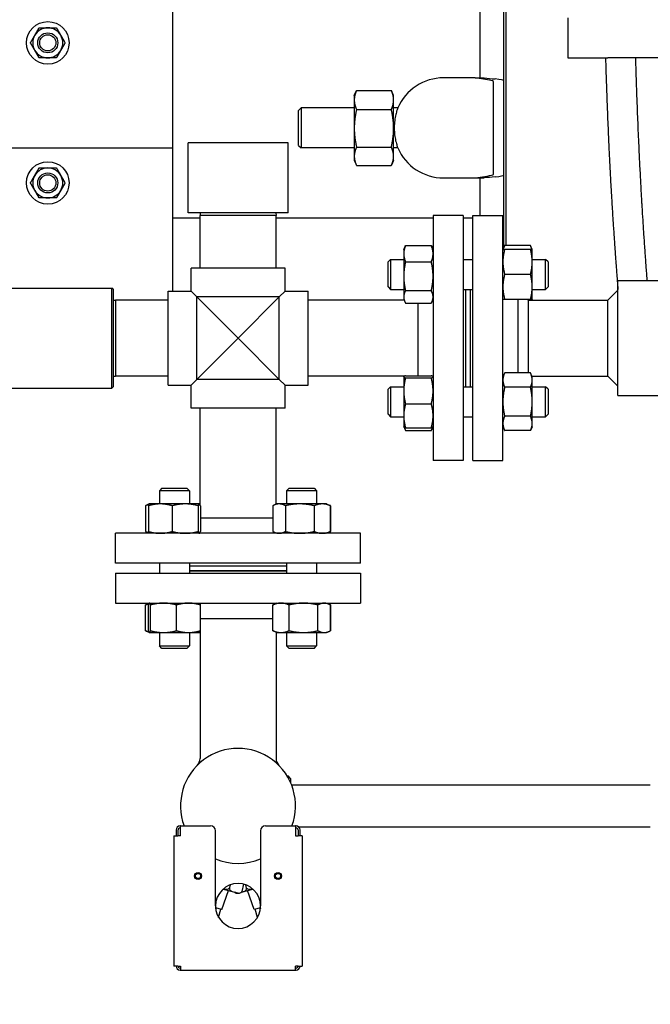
# Model space of a CAD drawing. Header units: inches. Extents: x 24 to 1128, y -69 to 748.
# Tile 314 of 656: x 451 to 467, y 592 to 617. Entities that reach past the tile are written whole.
import ezdxf

# ---------------------------------------------------------------- set-up
doc = ezdxf.new("R2010")
doc.units = ezdxf.units.IN
doc.header["$LTSCALE"] = 32
doc.header["$MEASUREMENT"] = 0
doc.layers.add('Dimension (ANSI)', color=7, linetype='Continuous', lineweight=25)
doc.layers.add('Visible (ANSI)', color=7, linetype='Continuous', lineweight=30)
doc.styles.add('Note Text (ANSI)', font='tahoma.ttf')
doc.dimstyles.new('SB Fraction-16 (ANSI)', dxfattribs={"dimscale": 32, "dimtxt": 0.125, "dimasz": 0.098425, "dimexe": 0.125, "dimexo": 0.0625, "dimgap": 0.031496, "dimtad": 0, "dimtih": 1, "dimtoh": 1, "dimdec": 4, "dimrnd": 1e-08, "dimzin": 0, "dimdsep": 46, "dimlunit": 5, "dimtxsty": 'Note Text (ANSI)', "dimcen": 0.09, "dimdle": 0.393701, "dimclrd": 256, "dimclre": 256, "dimclrt": 256, "dimadec": 0, "dimazin": 3, "dimtfac": 0.96, "dimtofl": 0, "dimtmove": 0, "dimatfit": 3, "dimfxl": 1, "dimfrac": 2, "dimtolj": 1, "dimtzin": 12, "dimlwd": -1, "dimlwe": -1, "dimarcsym": 0})

# ---------------------------------------------------------------- blocks, each defined once
blk = doc.blocks.new('*D18')
at = {"layer": 'Defpoints', "color": 0, "transparency": 16777216}
for p in [(480.281, 692.669), (328.474, 544.669), (480.281, 544.669)]:
    blk.add_point(p, dxfattribs=at)
at = {"layer": 'Dimension (ANSI)', "transparency": 16777216}
for p, q in [((478.281, 692.669), (324.474, 692.669)), ((328.474, 689.519), (328.474, 626.768)), ((328.474, 547.818), (328.474, 620.569)), ((478.281, 544.669), (324.474, 544.669))]:
    blk.add_line(p, q, dxfattribs=at)
for points in [[(327.949, 689.519), (328.999, 689.519), (328.474, 692.669)], [(327.949, 547.818), (328.999, 547.818), (328.474, 544.669)]]:
    blk.add_solid(points, dxfattribs=at)
at = {"layer": 'Dimension (ANSI)', "transparency": 16777216, "insert": (324.372, 625.76), "char_height": 4, "attachment_point": 1, "style": 'Note Text (ANSI)'}
blk.add_mtext('\\A1;148', dxfattribs=at)

msp = doc.modelspace()

# ---------------------------------------------------------------- linework, layer by layer
at = {"layer": 'Visible (ANSI)'}
for p, q in [((455.28063, 613.41853), (455.28063, 627.49303)), ((462.96813, 615.16853), (462.96813, 618.24853)), ((463.55226, 618.24854), (463.55226, 610.92259)), ((463.61476, 610.98121), (463.61476, 618.24854)), ((465.15563, 616.66853), (465.15563, 615.66853)), ((465.15563, 615.66853), (466.15563, 615.66853)), ((476.15563, 615.66853), (466.15563, 615.66853)), ((462.30226, 615.16853), (462.05226, 615.16853)), ((462.8392, 615.16853), (462.30226, 615.16853)), ((462.8392, 615.16853), (463.06551, 615.16853)), ((463.30226, 614.73152), (463.30226, 615.07148)), ((459.81826, 614.73103), (459.87363, 614.84978)), ((459.81826, 614.73103), (459.81826, 614.61681)), ((459.87687, 614.85664), (460.74365, 614.85664)), ((460.80226, 614.73103), (460.74688, 614.84978)), ((460.80226, 614.61681), (460.80226, 614.73103)), ((463.30226, 613.10554), (463.30226, 614.73152)), ((459.81826, 614.61681), (459.81826, 613.90792)), ((460.80226, 613.90792), (460.80226, 614.61681)), ((458.42726, 614.35603), (458.48976, 614.41853)), ((458.42726, 613.48103), (458.42726, 614.35603)), ((458.48976, 614.41853), (458.48976, 613.41853)), ((459.81826, 614.41853), (458.48976, 614.41853)), ((459.87687, 614.37698), (460.74365, 614.37698)), ((460.90661, 614.41853), (460.80226, 614.41853)), ((459.81826, 613.90792), (459.81826, 613.20964)), ((460.80226, 613.20964), (460.80226, 613.90792)), ((458.16201, 613.54353), (455.66201, 613.54353)), ((455.66201, 611.79353), (455.66201, 613.54353)), ((458.16201, 611.79353), (458.16201, 613.54353)), ((458.42726, 613.48103), (458.48976, 613.41853)), ((450.99154, 613.41853), (455.28063, 613.41853)), ((451.28063, 613.41853), (455.28063, 613.41853)), ((455.28063, 609.84403), (455.28063, 613.41853)), ((459.81826, 613.41853), (458.48976, 613.41853)), ((459.81826, 613.20964), (459.81826, 613.10603)), ((459.87687, 613.43887), (460.74365, 613.43887)), ((460.90661, 613.41853), (460.80226, 613.41853)), ((460.80226, 613.10603), (460.80226, 613.20964)), ((459.81826, 613.10603), (459.87363, 612.98727)), ((459.87687, 612.98042), (460.74365, 612.98042)), ((460.80226, 613.10603), (460.74688, 612.98727)), ((463.30226, 612.76558), (463.30226, 613.10554)), ((462.05226, 612.66853), (462.30226, 612.66853)), ((462.30226, 612.66853), (462.8392, 612.66853)), ((462.8392, 612.66853), (463.06551, 612.66853)), ((462.96813, 611.72853), (462.96813, 612.66853)), ((458.16201, 611.79353), (455.66201, 611.79353)), ((455.96365, 611.79353), (455.96201, 611.73103)), ((457.86201, 611.73103), (455.96201, 611.73103)), ((455.96201, 610.41853), (455.96201, 611.73103)), ((457.86037, 611.79353), (457.86201, 611.73103)), ((457.86201, 610.41853), (457.86201, 611.73103)), ((461.78951, 611.72853), (461.78951, 605.60853)), ((462.53951, 611.72853), (461.78951, 611.72853)), ((462.53951, 611.72853), (462.53951, 605.60853)), ((462.78451, 605.60853), (462.78451, 611.72853)), ((462.78451, 611.72853), (463.53451, 611.72853)), ((463.53451, 605.60853), (463.53451, 611.72853)), ((455.28063, 611.66853), (455.96201, 611.66853)), ((457.86201, 611.66853), (461.78951, 611.66853)), ((462.53951, 611.66853), (462.78451, 611.66853)), ((461.05551, 610.88452), (461.08754, 610.95321)), ((461.05551, 610.88452), (461.05551, 610.77591)), ((461.05551, 610.77591), (461.05551, 610.2128)), ((461.1006, 610.97919), (461.74443, 610.97919)), ((461.78951, 610.88452), (461.75748, 610.95321)), ((463.53451, 610.88452), (463.5796, 610.98121)), ((464.22343, 610.98121), (463.5796, 610.98121)), ((464.22343, 610.88452), (463.5796, 610.88452)), ((464.26851, 610.88452), (464.22343, 610.98121)), ((464.26851, 610.57202), (464.26851, 610.88452)), ((460.66451, 610.57202), (460.72701, 610.63452)), ((460.66451, 609.94702), (460.66451, 610.57202)), ((460.72701, 610.63452), (460.72701, 609.88452)), ((460.72701, 610.63452), (461.05551, 610.63452)), ((461.1006, 610.57264), (461.74443, 610.57264)), ((462.53951, 610.63452), (462.78451, 610.63452)), ((464.26851, 610.63452), (464.60201, 610.63452)), ((464.26851, 609.94702), (464.26851, 610.57202)), ((464.60201, 609.88452), (464.60201, 610.63452)), ((464.66451, 610.57202), (464.60201, 610.63452)), ((464.66451, 610.57202), (464.66451, 609.94702)), ((458.08751, 610.41853), (455.73651, 610.41853)), ((455.73651, 609.84403), (455.73651, 610.41853)), ((458.08751, 609.84403), (458.08751, 610.41853)), ((464.22343, 610.25952), (463.5796, 610.25952)), ((461.05551, 610.2128), (461.05551, 609.69641)), ((466.41201, 607.23103), (466.41201, 610.10603)), ((466.41201, 610.10603), (467.96394, 610.10603)), ((450.69326, 609.91853), (453.75576, 609.91853)), ((453.75576, 607.41853), (453.75576, 609.91853)), ((453.78701, 609.88728), (453.75576, 609.91853)), ((453.78701, 609.88728), (453.78701, 607.44978)), ((455.16201, 607.49303), (455.16201, 609.84403)), ((455.16201, 609.84403), (455.73651, 609.84403)), ((455.73651, 609.84403), (455.88001, 609.70053)), ((457.94401, 609.70053), (458.08751, 609.84403)), ((458.08751, 609.84403), (458.66201, 609.84403)), ((458.66201, 607.49303), (458.66201, 609.84403)), ((460.66451, 609.94702), (460.72701, 609.88452)), ((460.72701, 609.88452), (461.05551, 609.88452)), ((461.1006, 609.85297), (461.74443, 609.85297)), ((462.53951, 609.88452), (462.78451, 609.88452)), ((462.59951, 609.88452), (462.59951, 607.45254)), ((462.71951, 609.88452), (462.71951, 607.45254)), ((462.72451, 607.45254), (462.72451, 609.88452)), ((464.26851, 609.63452), (464.26851, 609.94702)), ((464.26851, 609.88452), (464.60201, 609.88452)), ((464.66451, 609.94702), (464.60201, 609.88452)), ((466.16201, 609.61853), (466.41201, 609.86853)), ((453.78701, 609.61689), (453.84951, 609.61853)), ((453.84951, 609.61853), (453.84951, 607.71853)), ((455.16201, 609.61853), (453.84951, 609.61853)), ((457.94401, 609.70053), (455.88001, 609.70053)), ((455.88001, 609.70053), (456.91201, 608.66853)), ((455.88001, 607.63653), (455.88001, 609.70053)), ((456.91201, 608.66853), (457.94401, 609.70053)), ((457.94401, 607.63653), (457.94401, 609.70053)), ((461.06297, 609.61853), (458.66201, 609.61853)), ((461.05551, 609.69641), (461.05551, 609.63452)), ((461.05551, 609.63452), (461.08754, 609.56583)), ((461.1006, 609.53985), (461.74443, 609.53985)), ((461.40951, 609.53985), (461.40951, 607.72776)), ((461.78951, 609.63452), (461.75748, 609.56583)), ((464.22343, 609.63452), (463.5796, 609.63452)), ((463.91451, 607.79923), (463.91451, 609.63452)), ((464.16451, 609.61853), (464.14852, 609.63452)), ((464.16451, 609.61853), (466.16201, 609.61853)), ((464.16451, 609.61853), (464.16451, 608.66853)), ((464.26851, 609.63452), (464.26106, 609.61853)), ((466.16201, 608.66853), (466.16201, 609.61853)), ((456.91201, 608.66853), (455.88001, 607.63653)), ((457.94401, 607.63653), (456.91201, 608.66853)), ((464.16451, 608.66853), (464.16451, 607.79923)), ((466.16201, 607.71853), (466.16201, 608.66853)), ((463.53451, 607.70254), (463.5796, 607.79923)), ((464.22343, 607.79923), (463.5796, 607.79923)), ((464.26851, 607.70254), (464.22343, 607.79923)), ((453.78701, 607.72017), (453.84951, 607.71853)), ((455.16201, 607.71853), (453.84951, 607.71853)), ((455.88001, 607.63653), (455.73651, 607.49303)), ((457.94401, 607.63653), (455.88001, 607.63653)), ((458.08751, 607.49303), (457.94401, 607.63653)), ((461.07581, 607.71853), (458.66201, 607.71853)), ((461.05551, 607.70254), (461.05633, 607.70429)), ((461.05551, 607.70254), (461.05551, 607.70079)), ((461.05551, 607.70079), (461.05551, 607.34871)), ((461.05633, 607.70429), (461.06297, 607.71853)), ((461.1006, 607.72776), (461.74443, 607.72776)), ((461.1006, 607.67382), (461.74443, 607.67382)), ((461.78951, 607.70254), (461.78869, 607.70429)), ((464.26106, 607.71853), (466.16201, 607.71853)), ((464.26851, 607.61881), (464.26851, 607.70254)), ((464.26851, 607.07754), (464.26851, 607.61881)), ((466.16201, 607.71853), (466.41201, 607.46853)), ((450.69326, 607.41853), (453.75576, 607.41853)), ((453.78701, 607.44978), (453.75576, 607.41853)), ((455.16201, 607.49303), (455.73651, 607.49303)), ((455.73651, 606.91853), (455.73651, 607.49303)), ((458.08751, 606.91853), (458.08751, 607.49303)), ((458.08751, 607.49303), (458.66201, 607.49303)), ((460.66451, 607.39004), (460.72701, 607.45254)), ((460.66451, 606.76504), (460.66451, 607.39004)), ((460.72701, 607.45254), (460.72701, 606.70254)), ((460.72701, 607.45254), (461.05551, 607.45254)), ((461.05551, 607.34871), (461.05551, 606.72546)), ((462.53951, 607.45254), (462.78451, 607.45254)), ((464.22343, 607.43838), (463.5796, 607.43838)), ((464.26851, 607.45254), (464.60201, 607.45254)), ((464.60201, 606.70254), (464.60201, 607.45254)), ((464.66451, 607.39004), (464.60201, 607.45254)), ((464.66451, 607.39004), (464.66451, 606.76504)), ((464.26851, 606.53627), (464.26851, 607.07754)), ((466.41201, 607.23103), (468.87331, 607.23103)), ((458.08751, 606.91853), (455.73651, 606.91853)), ((455.96201, 604.50473), (455.96201, 606.91853)), ((457.86201, 604.51757), (457.86201, 606.91853)), ((461.1006, 607.0236), (461.74443, 607.0236)), ((460.66451, 606.76504), (460.72701, 606.70254)), ((460.72701, 606.70254), (461.05551, 606.70254)), ((461.05551, 606.72546), (461.05551, 606.45254)), ((462.53951, 606.70254), (462.78451, 606.70254)), ((464.22343, 606.7167), (463.5796, 606.7167)), ((464.26851, 606.70254), (464.60201, 606.70254)), ((464.66451, 606.76504), (464.60201, 606.70254)), ((461.05551, 606.45254), (461.05633, 606.45079)), ((461.05633, 606.45079), (461.08754, 606.38385)), ((461.1006, 606.42732), (461.74443, 606.42732)), ((461.1006, 606.35787), (461.74443, 606.35787)), ((461.78869, 606.45079), (461.75748, 606.38385)), ((461.78951, 606.45254), (461.78869, 606.45079)), ((463.53451, 606.45254), (463.5796, 606.35585)), ((464.22343, 606.35585), (463.5796, 606.35585)), ((464.26851, 606.45254), (464.22343, 606.35585)), ((464.26851, 606.45254), (464.26851, 606.53627)), ((462.53951, 605.60853), (461.78951, 605.60853)), ((462.78451, 605.60853), (463.53451, 605.60853)), ((455.00852, 604.91603), (454.94602, 604.85353)), ((455.69602, 604.85353), (454.94602, 604.85353)), ((454.94602, 604.85353), (454.94602, 604.52503)), ((455.00852, 604.91603), (455.63352, 604.91603)), ((455.63352, 604.91603), (455.69602, 604.85353)), ((455.69602, 604.85353), (455.69602, 604.52503)), ((458.1905, 604.91603), (458.128, 604.85353)), ((458.878, 604.85353), (458.128, 604.85353)), ((458.128, 604.85353), (458.128, 604.52503)), ((458.1905, 604.91603), (458.8155, 604.91603)), ((458.8155, 604.91603), (458.878, 604.85353)), ((458.878, 604.85353), (458.878, 604.52503)), ((454.60135, 604.47994), (454.60135, 603.83612)), ((454.69427, 604.52421), (454.62733, 604.493)), ((454.6708, 604.47994), (454.6708, 603.83612)), ((454.69602, 604.52503), (454.69427, 604.52421)), ((454.96894, 604.52503), (454.69602, 604.52503)), ((455.59219, 604.52503), (454.96894, 604.52503)), ((455.26708, 604.47994), (455.26708, 603.83612)), ((455.94427, 604.52503), (455.59219, 604.52503)), ((455.9173, 604.47994), (455.9173, 603.83612)), ((455.94602, 604.52503), (455.94427, 604.52503)), ((455.94602, 604.52503), (455.94777, 604.52421)), ((455.94777, 604.52421), (455.96201, 604.51757)), ((455.97124, 604.47994), (455.97124, 603.83612)), ((457.78333, 604.47994), (457.78333, 603.83612)), ((457.878, 604.52503), (457.80931, 604.493)), ((457.93989, 604.52503), (457.878, 604.52503)), ((458.45629, 604.52503), (457.93989, 604.52503)), ((458.09645, 604.47994), (458.09645, 603.83612)), ((459.0194, 604.52503), (458.45629, 604.52503)), ((458.81612, 604.47994), (458.81612, 603.83612)), ((459.128, 604.52503), (459.0194, 604.52503)), ((459.128, 604.52503), (459.19669, 604.493)), ((459.19669, 604.493), (459.22469, 604.47994)), ((459.22267, 604.47994), (459.22267, 603.83612)), ((459.22469, 603.83612), (459.22469, 604.47994)), ((457.78333, 604.17103), (455.97124, 604.17103)), ((459.97201, 603.79103), (453.85201, 603.79103)), ((453.85201, 603.04103), (453.85201, 603.79103)), ((454.69427, 603.79185), (454.62733, 603.82306)), ((454.69602, 603.79103), (454.69427, 603.79185)), ((455.94602, 603.79103), (455.94777, 603.79185)), ((457.878, 603.79103), (457.80931, 603.82306)), ((459.128, 603.79103), (459.19669, 603.82306)), ((459.19669, 603.82306), (459.22469, 603.83612)), ((459.97201, 603.04103), (459.97201, 603.79103)), ((459.97201, 603.04103), (453.85201, 603.04103)), ((454.94602, 603.04103), (454.94602, 602.79603)), ((455.69602, 603.04103), (455.69602, 602.79603)), ((455.69602, 602.98103), (458.128, 602.98103)), ((458.128, 603.04103), (458.128, 602.79603)), ((458.878, 603.04103), (458.878, 602.79603)), ((453.85201, 602.79603), (459.97201, 602.79603)), ((453.85201, 602.79603), (453.85201, 602.04603)), ((455.69602, 602.86103), (458.128, 602.86103)), ((455.69602, 602.85603), (458.128, 602.85603)), ((459.97201, 602.79603), (459.97201, 602.04603)), ((453.85201, 602.04603), (459.97201, 602.04603)), ((454.60135, 601.35712), (454.60135, 602.00094)), ((454.69427, 602.04521), (454.62733, 602.014)), ((454.6708, 601.35712), (454.6708, 602.00094)), ((454.69602, 602.04603), (454.69427, 602.04521)), ((454.72474, 601.35712), (454.72474, 602.00094)), ((455.37496, 601.35712), (455.37496, 602.00094)), ((455.94602, 602.04603), (455.94777, 602.04521)), ((455.97124, 601.35712), (455.97124, 602.00094)), ((457.78333, 601.35712), (457.78333, 602.00094)), ((457.878, 602.04603), (457.80931, 602.014)), ((458.18988, 601.35712), (458.18988, 602.00094)), ((458.90955, 601.35712), (458.90955, 602.00094)), ((459.128, 602.04603), (459.19669, 602.014)), ((459.19669, 602.014), (459.22469, 602.00094)), ((459.22267, 601.35712), (459.22267, 602.00094)), ((459.22469, 602.00094), (459.22469, 601.35712)), ((455.97124, 601.66603), (457.78333, 601.66603)), ((454.69427, 601.31285), (454.62733, 601.34406)), ((454.69602, 601.31203), (454.69427, 601.31285)), ((454.69602, 601.31203), (454.69777, 601.31203)), ((454.69777, 601.31203), (455.04985, 601.31203)), ((454.94602, 601.31203), (454.94602, 600.97853)), ((455.04985, 601.31203), (455.6731, 601.31203)), ((455.6731, 601.31203), (455.94602, 601.31203)), ((455.69602, 601.31203), (455.69602, 600.97853)), ((455.94602, 601.31203), (455.94777, 601.31285)), ((455.94777, 601.31285), (455.96201, 601.31949)), ((455.96201, 601.33233), (455.96201, 598.16748)), ((457.878, 601.31203), (457.80931, 601.34406)), ((457.86201, 601.31949), (457.86201, 598.16748)), ((457.878, 601.31203), (457.98661, 601.31203)), ((457.98661, 601.31203), (458.54972, 601.31203)), ((458.128, 601.31203), (458.128, 600.97853)), ((458.54972, 601.31203), (459.06611, 601.31203)), ((458.878, 601.31203), (458.878, 600.97853)), ((459.06611, 601.31203), (459.128, 601.31203)), ((459.128, 601.31203), (459.19669, 601.34406)), ((459.19669, 601.34406), (459.22469, 601.35712)), ((454.94602, 600.97853), (455.69602, 600.97853)), ((455.00852, 600.91603), (454.94602, 600.97853)), ((455.63352, 600.91603), (455.00852, 600.91603)), ((455.63352, 600.91603), (455.69602, 600.97853)), ((458.128, 600.97853), (458.878, 600.97853)), ((458.1905, 600.91603), (458.128, 600.97853)), ((458.8155, 600.91603), (458.1905, 600.91603)), ((458.8155, 600.91603), (458.878, 600.97853)), ((458.13835, 597.73103), (458.16201, 597.73103)), ((458.16201, 597.69089), (458.16201, 597.73103)), ((458.22451, 597.66853), (458.16201, 597.73103)), ((458.22451, 597.66853), (458.22451, 597.56733)), ((458.25021, 597.50603), (467.22127, 597.50603)), ((455.47451, 596.48103), (455.46201, 596.48103)), ((455.47451, 596.48103), (456.22451, 596.48103)), ((455.47451, 596.23103), (455.47451, 596.48103)), ((457.59951, 596.48103), (458.34951, 596.48103)), ((458.34951, 596.48103), (458.34951, 596.23103)), ((458.36201, 596.48103), (458.34951, 596.48103)), ((455.31101, 596.23103), (455.41101, 596.23103)), ((455.31101, 596.23103), (455.31101, 592.98103)), ((455.36201, 596.38103), (455.36201, 596.23103)), ((455.47451, 596.23103), (455.41101, 596.23103)), ((455.41201, 596.23103), (455.41201, 596.38103)), ((455.46201, 596.43103), (455.47451, 596.43103)), ((456.34951, 594.48103), (456.34951, 596.35603)), ((457.47451, 596.35603), (457.47451, 594.48103)), ((458.34951, 596.43103), (458.36201, 596.43103)), ((458.34951, 596.23103), (458.41301, 596.23103)), ((458.41201, 596.38103), (458.41201, 596.23103)), ((458.51301, 596.23103), (458.41301, 596.23103)), ((458.42816, 596.45603), (467.22127, 596.45603)), ((458.46201, 596.23103), (458.46201, 596.38103)), ((458.51301, 596.23103), (458.51301, 592.98103)), ((456.69795, 594.92642), (456.7203, 595.00985)), ((457.01187, 594.84231), (457.06045, 595.02359)), ((457.12608, 594.92642), (457.10372, 595.00985)), ((456.50436, 594.39192), (456.67583, 594.86765)), ((456.54095, 594.90379), (456.83405, 594.82525)), ((456.84342, 594.82274), (456.83405, 594.82525)), ((456.84342, 594.82274), (456.91166, 594.80446)), ((457.00008, 594.82796), (457.28307, 594.90379)), ((457.31966, 594.39192), (457.14819, 594.86765)), ((456.50436, 594.39192), (456.35158, 594.43285)), ((456.35402, 594.40999), (456.35957, 594.43071)), ((456.42743, 594.1954), (456.48171, 594.39799)), ((457.47244, 594.43285), (457.31966, 594.39192)), ((457.3966, 594.1954), (457.34231, 594.39799)), ((457.46446, 594.43071), (457.47001, 594.40999)), ((455.41101, 592.98103), (455.31101, 592.98103)), ((455.41101, 592.98103), (455.47451, 592.98103)), ((455.47451, 592.93103), (455.46201, 592.93103)), ((455.46201, 592.88103), (455.47451, 592.88103)), ((455.47451, 592.98103), (455.47451, 592.88103)), ((455.47451, 592.88103), (458.34951, 592.88103)), ((458.34951, 592.88103), (458.34951, 592.98103)), ((458.41301, 592.98103), (458.34951, 592.98103)), ((458.36201, 592.93103), (458.34951, 592.93103)), ((458.34951, 592.88103), (458.36201, 592.88103)), ((458.41301, 592.98103), (458.51301, 592.98103))]:
    msp.add_line(p, q, dxfattribs=at)
for centre, radius in [((452.15563, 616.04353), 0.53125), ((452.15563, 616.04353), 0.25014), ((452.15563, 616.04353), 0.25), ((452.15563, 616.04353), 0.20281), ((452.15563, 612.54353), 0.53125), ((452.15563, 612.54353), 0.25014), ((452.15563, 612.54353), 0.25), ((452.15563, 612.54353), 0.20281), ((455.91201, 595.23103), 0.0885), ((455.91201, 595.23103), 0.065), ((457.91201, 595.23103), 0.0885), ((457.91201, 595.23103), 0.065)]:
    msp.add_circle(centre, radius, dxfattribs=at)
for centre, radius, start, end in [((452.15563, 616.04353), 0.375, 90, 150), ((452.15563, 616.04353), 0.375, 30, 90), ((452.15563, 616.04353), 0.375, 150, 210), ((452.15563, 616.04353), 0.375, 330, 30), ((452.15563, 616.04353), 0.375, 210, 270), ((452.15563, 616.04353), 0.375, 270, 330), ((462.05226, 613.91853), 1.25, 90, 156.421822), ((462.05226, 613.91853), 1.25, 203.578178, 270), ((452.15563, 612.54353), 0.375, 150, 210), ((452.15563, 612.54353), 0.375, 90, 150), ((452.15563, 612.54353), 0.375, 30, 90), ((452.15563, 612.54353), 0.375, 330, 30), ((452.15563, 612.54353), 0.375, 210, 270), ((452.15563, 612.54353), 0.375, 270, 330), ((456.91201, 596.98103), 1.4375, 339.645594, 200.354406), ((455.71201, 598.16748), 0.25, 315.32539, 0), ((458.11201, 598.16748), 0.25, 180, 224.67461), ((455.46201, 596.38103), 0.1, 90, 180), ((456.22451, 596.35603), 0.125, 0, 90), ((457.59951, 596.35603), 0.125, 90, 180), ((458.36201, 596.38103), 0.1, 0, 90), ((455.46201, 596.38103), 0.05, 90, 180), ((458.36201, 596.38103), 0.05, 0, 90), ((456.91201, 596.98103), 1.4375, 246.964316, 293.035684), ((456.91201, 596.98103), 1.4375, 246.964316, 293.035684), ((456.91201, 594.48103), 0.5625, 0, 180), ((456.8886, 594.89313), 0.0918, 225.22745, 284.773452), ((456.93542, 594.89313), 0.0918, 255, 326.386238), ((456.91201, 594.48103), 0.5625, 180, 0), ((455.46201, 592.98103), 0.1, 180, 270), ((455.46201, 592.98103), 0.05, 180, 270), ((458.36201, 592.98103), 0.1, 270, 0), ((458.36201, 592.98103), 0.05, 270, 0)]:
    msp.add_arc(centre, radius, start, end, dxfattribs=at)
for centre, major_axis, start_param, end_param in [((471.95226, 615.34843), (-9.65, 0), 0.40039701, 0.46748636), ((461.55226, 615.09733), (2, 0), 0, 0.46748636), ((461.55226, 612.73973), (-2, 0), 2.67410629, 3.14159265), ((471.95226, 612.48863), (9.65, 0), 2.67410629, 2.74119564)]:
    msp.add_ellipse(centre, major_axis=major_axis, ratio=0.04782887, start_param=start_param, end_param=end_param, dxfattribs=at)
for points, weights in [([(451.83087, 616.23103), (451.88111, 616.31805), (451.93913, 616.41853)], [1, 1.0379548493, 1]), ([(451.93913, 616.41853), (452.05515, 616.41853), (452.15563, 616.41853)], [1, 1.0379548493, 1]), ([(452.15563, 616.41853), (452.25611, 616.41853), (452.37214, 616.41853)], [1, 1.0379548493, 1]), ([(452.37214, 616.41853), (452.43015, 616.31805), (452.48039, 616.23103)], [1, 1.0379548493, 1]), ([(451.72262, 616.04353), (451.78063, 616.14401), (451.83087, 616.23103)], [1, 1.0379548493, 1]), ([(452.48039, 616.23103), (452.53063, 616.14401), (452.58865, 616.04353)], [1, 1.0379548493, 1]), ([(451.83087, 615.85603), (451.78063, 615.94305), (451.72262, 616.04353)], [1, 1.0379548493, 1]), ([(452.58865, 616.04353), (452.53063, 615.94305), (452.48039, 615.85603)], [1, 1.0379548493, 1]), ([(451.93913, 615.66853), (451.88111, 615.76901), (451.83087, 615.85603)], [1, 1.0379548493, 1]), ([(452.15563, 615.66853), (452.05515, 615.66853), (451.93913, 615.66853)], [1, 1.0379548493, 1]), ([(452.37214, 615.66853), (452.25611, 615.66853), (452.15563, 615.66853)], [1, 1.0379548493, 1]), ([(452.48039, 615.85603), (452.43015, 615.76901), (452.37214, 615.66853)], [1, 1.0379548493, 1]), ([(459.87687, 614.85664), (459.81826, 614.72812), (459.81826, 614.61681)], [1, 1.0379548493, 1]), ([(459.87363, 614.84978), (459.87523, 614.8532), (459.87687, 614.85664)], [1.00199608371, 1.00102576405, 1]), ([(460.80226, 614.61681), (460.80226, 614.72812), (460.74365, 614.85664)], [1, 1.0379548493, 1]), ([(460.74365, 614.85664), (460.74529, 614.8532), (460.74688, 614.84978)], [1, 1.00102576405, 1.00199608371]), ([(459.81826, 614.61681), (459.81826, 614.50551), (459.87687, 614.37698)], [1, 1.0379548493, 1]), ([(460.74365, 614.37698), (460.80226, 614.50551), (460.80226, 614.61681)], [1, 1.0379548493, 1]), ([(459.87687, 614.37698), (459.81826, 614.12561), (459.81826, 613.90792)], [1, 1.0379548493, 1]), ([(460.80226, 613.90792), (460.80226, 614.12561), (460.74365, 614.37698)], [1, 1.0379548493, 1]), ([(459.81826, 613.90792), (459.81826, 613.69023), (459.87687, 613.43887)], [1, 1.0379548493, 1]), ([(460.74365, 613.43887), (460.80226, 613.69023), (460.80226, 613.90792)], [1, 1.0379548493, 1]), ([(459.87687, 613.43887), (459.81826, 613.31602), (459.81826, 613.20964)], [1, 1.0379548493, 1]), ([(459.81826, 613.20964), (459.81826, 613.10326), (459.87687, 612.98042)], [1, 1.0379548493, 1]), ([(460.80226, 613.20964), (460.80226, 613.31602), (460.74365, 613.43887)], [1, 1.0379548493, 1]), ([(460.74365, 612.98042), (460.80226, 613.10326), (460.80226, 613.20964)], [1, 1.0379548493, 1]), ([(451.72262, 612.54353), (451.78063, 612.64401), (451.83087, 612.73103)], [1, 1.0379548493, 1]), ([(451.83087, 612.73103), (451.88111, 612.81805), (451.93913, 612.91853)], [1, 1.0379548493, 1]), ([(451.93913, 612.91853), (452.05515, 612.91853), (452.15563, 612.91853)], [1, 1.0379548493, 1]), ([(452.15563, 612.91853), (452.25611, 612.91853), (452.37214, 612.91853)], [1, 1.0379548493, 1]), ([(452.37214, 612.91853), (452.43015, 612.81805), (452.48039, 612.73103)], [1, 1.0379548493, 1]), ([(452.48039, 612.73103), (452.53063, 612.64401), (452.58865, 612.54353)], [1, 1.0379548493, 1]), ([(451.83087, 612.35603), (451.78063, 612.44305), (451.72262, 612.54353)], [1, 1.0379548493, 1]), ([(452.58865, 612.54353), (452.53063, 612.44305), (452.48039, 612.35603)], [1, 1.0379548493, 1]), ([(451.93913, 612.16853), (451.88111, 612.26901), (451.83087, 612.35603)], [1, 1.0379548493, 1]), ([(452.48039, 612.35603), (452.43015, 612.26901), (452.37214, 612.16853)], [1, 1.0379548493, 1]), ([(452.15563, 612.16853), (452.05515, 612.16853), (451.93913, 612.16853)], [1, 1.0379548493, 1]), ([(452.37214, 612.16853), (452.25611, 612.16853), (452.15563, 612.16853)], [1, 1.0379548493, 1]), ([(461.1006, 610.97919), (461.05551, 610.87025), (461.05551, 610.77591)], [1, 1.0379548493, 1]), ([(461.05551, 610.77591), (461.05551, 610.68157), (461.1006, 610.57264)], [1, 1.0379548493, 1]), ([(461.08754, 610.95321), (461.09348, 610.96594), (461.1006, 610.97919)], [1.00983612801, 1.00580630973, 1]), ([(461.74443, 610.97919), (461.75154, 610.96594), (461.75748, 610.95321)], [1, 1.00580630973, 1.00983612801]), ([(461.78951, 610.77591), (461.78951, 610.87025), (461.74443, 610.97919)], [1, 1.0379548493, 1]), ([(461.74443, 610.57264), (461.78951, 610.68157), (461.78951, 610.77591)], [1, 1.0379548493, 1]), ([(463.53451, 610.88452), (463.53451, 610.88452), (463.5796, 610.88452)], [1, 1.0379548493, 1]), ([(463.5796, 610.88452), (463.53451, 610.71705), (463.53451, 610.57202)], [1, 1.0379548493, 1]), ([(463.5796, 610.98121), (463.55583, 610.93023), (463.54479, 610.88452)], [1, 1.01965956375, 1.01895290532]), ([(464.25823, 610.88452), (464.2472, 610.93023), (464.22343, 610.98121)], [1.01895290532, 1.01965956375, 1]), ([(464.26851, 610.57202), (464.26851, 610.71705), (464.22343, 610.88452)], [1, 1.0379548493, 1]), ([(464.22343, 610.88452), (464.26851, 610.88452), (464.26851, 610.88452)], [1, 1.0379548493, 1]), ([(461.1006, 610.57264), (461.05551, 610.3798), (461.05551, 610.2128)], [1, 1.0379548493, 1]), ([(461.78951, 610.2128), (461.78951, 610.3798), (461.74443, 610.57264)], [1, 1.0379548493, 1]), ([(463.53451, 610.57202), (463.53451, 610.42699), (463.5796, 610.25952)], [1, 1.0379548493, 1]), ([(464.22343, 610.25952), (464.26851, 610.42699), (464.26851, 610.57202)], [1, 1.0379548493, 1]), ([(463.5796, 610.25952), (463.53451, 610.09205), (463.53451, 609.94702)], [1, 1.0379548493, 1]), ([(464.26851, 609.94702), (464.26851, 610.09205), (464.22343, 610.25952)], [1, 1.0379548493, 1]), ([(461.05551, 610.2128), (461.05551, 610.0458), (461.1006, 609.85297)], [1, 1.0379548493, 1]), ([(461.74443, 609.85297), (461.78951, 610.0458), (461.78951, 610.2128)], [1, 1.0379548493, 1]), ([(461.1006, 609.85297), (461.05551, 609.76907), (461.05551, 609.69641)], [1, 1.0379548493, 1]), ([(461.78951, 609.69641), (461.78951, 609.76907), (461.74443, 609.85297)], [1, 1.0379548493, 1]), ([(463.53451, 609.94702), (463.53451, 609.80199), (463.5796, 609.63452)], [1, 1.0379548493, 1]), ([(464.22343, 609.63452), (464.26851, 609.80199), (464.26851, 609.94702)], [1, 1.0379548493, 1]), ([(461.05551, 609.69641), (461.05551, 609.62375), (461.1006, 609.53985)], [1, 1.0379548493, 1]), ([(461.74443, 609.53985), (461.78951, 609.62375), (461.78951, 609.69641)], [1, 1.0379548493, 1]), ([(463.5796, 609.63452), (463.53451, 609.63452), (463.53451, 609.63452)], [1, 1.0379548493, 1]), ([(464.26851, 609.63452), (464.26851, 609.63452), (464.22343, 609.63452)], [1, 1.0379548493, 1]), ([(464.25403, 609.61853), (464.25631, 609.62658), (464.25823, 609.63452)], [1.01858442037, 1.01907558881, 1.01895290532]), ([(463.5796, 607.79923), (463.53451, 607.70254), (463.53451, 607.61881)], [1, 1.0379548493, 1]), ([(464.26851, 607.61881), (464.26851, 607.70254), (464.22343, 607.79923)], [1, 1.0379548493, 1]), ([(461.1006, 607.72776), (461.05551, 607.71331), (461.05551, 607.70079)], [1, 1.0379548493, 1]), ([(461.05551, 607.70079), (461.05551, 607.68827), (461.1006, 607.67382)], [1, 1.0379548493, 1]), ([(461.1006, 607.67382), (461.05551, 607.49959), (461.05551, 607.34871)], [1, 1.0379548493, 1]), ([(461.07322, 607.71853), (461.07303, 607.71783), (461.07284, 607.71714)], [1.01764945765, 1.01771792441, 1.0177828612]), ([(461.78951, 607.70079), (461.78951, 607.71331), (461.74443, 607.72776)], [1, 1.0379548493, 1]), ([(461.74443, 607.67382), (461.78951, 607.68827), (461.78951, 607.70079)], [1, 1.0379548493, 1]), ([(461.78951, 607.34871), (461.78951, 607.49959), (461.74443, 607.67382)], [1, 1.0379548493, 1]), ([(463.53451, 607.61881), (463.53451, 607.53507), (463.5796, 607.43838)], [1, 1.0379548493, 1]), ([(464.22343, 607.43838), (464.26851, 607.53507), (464.26851, 607.61881)], [1, 1.0379548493, 1]), ([(461.05551, 607.34871), (461.05551, 607.19782), (461.1006, 607.0236)], [1, 1.0379548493, 1]), ([(461.74443, 607.0236), (461.78951, 607.19782), (461.78951, 607.34871)], [1, 1.0379548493, 1]), ([(463.5796, 607.43838), (463.53451, 607.24501), (463.53451, 607.07754)], [1, 1.0379548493, 1]), ([(464.26851, 607.07754), (464.26851, 607.24501), (464.22343, 607.43838)], [1, 1.0379548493, 1]), ([(463.53451, 607.07754), (463.53451, 606.91007), (463.5796, 606.7167)], [1, 1.0379548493, 1]), ([(464.22343, 606.7167), (464.26851, 606.91007), (464.26851, 607.07754)], [1, 1.0379548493, 1]), ([(461.1006, 607.0236), (461.05551, 606.86382), (461.05551, 606.72546)], [1, 1.0379548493, 1]), ([(461.78951, 606.72546), (461.78951, 606.86382), (461.74443, 607.0236)], [1, 1.0379548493, 1]), ([(461.05551, 606.72546), (461.05551, 606.58709), (461.1006, 606.42732)], [1, 1.0379548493, 1]), ([(461.74443, 606.42732), (461.78951, 606.58709), (461.78951, 606.72546)], [1, 1.0379548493, 1]), ([(463.5796, 606.7167), (463.53451, 606.62001), (463.53451, 606.53627)], [1, 1.0379548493, 1]), ([(464.26851, 606.53627), (464.26851, 606.62001), (464.22343, 606.7167)], [1, 1.0379548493, 1]), ([(461.1006, 606.42732), (461.06142, 606.43988), (461.05633, 606.45079)], [1, 1.03282122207, 1.00887854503]), ([(461.06579, 606.44177), (461.07683, 606.40211), (461.1006, 606.35787)], [1.01895290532, 1.01965956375, 1]), ([(461.78869, 606.45079), (461.78361, 606.43988), (461.74443, 606.42732)], [1.00887854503, 1.03282122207, 1]), ([(461.74443, 606.35787), (461.7682, 606.40211), (461.77923, 606.44177)], [1, 1.01965956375, 1.01895290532]), ([(463.53451, 606.53627), (463.53451, 606.45254), (463.5796, 606.35585)], [1, 1.0379548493, 1]), ([(464.22343, 606.35585), (464.26851, 606.45254), (464.26851, 606.53627)], [1, 1.0379548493, 1]), ([(454.68525, 604.51475), (454.64559, 604.50372), (454.60135, 604.47994)], [1.01895290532, 1.01965956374, 1]), ([(454.96894, 604.52503), (454.83057, 604.52503), (454.6708, 604.47994)], [1, 1.0379548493, 1]), ([(454.6708, 604.47994), (454.68336, 604.51913), (454.69427, 604.52421)], [1, 1.03282122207, 1.00887854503]), ([(455.26708, 604.47994), (455.10731, 604.52503), (454.96894, 604.52503)], [1, 1.0379548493, 1]), ([(455.59219, 604.52503), (455.4413, 604.52503), (455.26708, 604.47994)], [1, 1.0379548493, 1]), ([(455.9173, 604.47994), (455.74307, 604.52503), (455.59219, 604.52503)], [1, 1.0379548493, 1]), ([(455.94427, 604.52503), (455.93176, 604.52503), (455.9173, 604.47994)], [1, 1.0379548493, 1]), ([(455.97124, 604.47994), (455.95679, 604.52503), (455.94427, 604.52503)], [1, 1.0379548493, 1]), ([(455.96201, 604.50732), (455.96132, 604.50751), (455.96062, 604.5077)], [1.01764945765, 1.01771792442, 1.0177828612]), ([(457.93989, 604.52503), (457.86723, 604.52503), (457.78333, 604.47994)], [1, 1.0379548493, 1]), ([(458.09645, 604.47994), (458.01255, 604.52503), (457.93989, 604.52503)], [1, 1.0379548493, 1]), ([(458.45629, 604.52503), (458.28929, 604.52503), (458.09645, 604.47994)], [1, 1.0379548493, 1]), ([(458.81612, 604.47994), (458.62329, 604.52503), (458.45629, 604.52503)], [1, 1.0379548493, 1]), ([(459.0194, 604.52503), (458.92506, 604.52503), (458.81612, 604.47994)], [1, 1.0379548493, 1]), ([(459.22267, 604.47994), (459.11374, 604.52503), (459.0194, 604.52503)], [1, 1.0379548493, 1]), ([(459.19669, 604.493), (459.20943, 604.48706), (459.22267, 604.47994)], [1.00983612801, 1.00580630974, 1]), ([(459.22469, 604.47994), (459.21698, 604.48354), (459.20943, 604.48683)], [1, 1.00292476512, 1.00539877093]), ([(454.60135, 603.83612), (454.64559, 603.81234), (454.68525, 603.80131)], [1, 1.01965956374, 1.01895290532]), ([(454.6708, 603.83612), (454.83057, 603.79103), (454.96894, 603.79103)], [1, 1.0379548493, 1]), ([(454.69427, 603.79185), (454.68336, 603.79693), (454.6708, 603.83612)], [1.00887854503, 1.03282122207, 1]), ([(454.96894, 603.79103), (455.10731, 603.79103), (455.26708, 603.83612)], [1, 1.0379548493, 1]), ([(455.26708, 603.83612), (455.4413, 603.79103), (455.59219, 603.79103)], [1, 1.0379548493, 1]), ([(455.59219, 603.79103), (455.74307, 603.79103), (455.9173, 603.83612)], [1, 1.0379548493, 1]), ([(455.9173, 603.83612), (455.93176, 603.79103), (455.94427, 603.79103)], [1, 1.0379548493, 1]), ([(455.94427, 603.79103), (455.95679, 603.79103), (455.97124, 603.83612)], [1, 1.0379548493, 1]), ([(457.78333, 603.83612), (457.86723, 603.79103), (457.93989, 603.79103)], [1, 1.0379548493, 1]), ([(457.93989, 603.79103), (458.01255, 603.79103), (458.09645, 603.83612)], [1, 1.0379548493, 1]), ([(458.09645, 603.83612), (458.28929, 603.79103), (458.45629, 603.79103)], [1, 1.0379548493, 1]), ([(458.45629, 603.79103), (458.62329, 603.79103), (458.81612, 603.83612)], [1, 1.0379548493, 1]), ([(458.81612, 603.83612), (458.92506, 603.79103), (459.0194, 603.79103)], [1, 1.0379548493, 1]), ([(459.0194, 603.79103), (459.11374, 603.79103), (459.22267, 603.83612)], [1, 1.0379548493, 1]), ([(459.22267, 603.83612), (459.20943, 603.829), (459.19669, 603.82306)], [1, 1.00580630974, 1.00983612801]), ([(459.20943, 603.82923), (459.21698, 603.83252), (459.22469, 603.83612)], [1.00539877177, 1.00292476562, 1]), ([(454.68142, 602.0287), (454.64311, 602.01823), (454.60135, 602.00094)], [1.0177828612, 1.01421614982, 1]), ([(454.60135, 602.00094), (454.6146, 602.00806), (454.62733, 602.014)], [1, 1.00580630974, 1.00983612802]), ([(454.69777, 602.04603), (454.68525, 602.04603), (454.6708, 602.00094)], [1, 1.0379548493, 1]), ([(454.72474, 602.00094), (454.71029, 602.04603), (454.69777, 602.04603)], [1, 1.0379548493, 1]), ([(455.04985, 602.04603), (454.89897, 602.04603), (454.72474, 602.00094)], [1, 1.0379548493, 1]), ([(455.37496, 602.00094), (455.20074, 602.04603), (455.04985, 602.04603)], [1, 1.0379548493, 1]), ([(455.6731, 602.04603), (455.53474, 602.04603), (455.37496, 602.00094)], [1, 1.0379548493, 1]), ([(455.97124, 602.00094), (455.81147, 602.04603), (455.6731, 602.04603)], [1, 1.0379548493, 1]), ([(455.94777, 602.04521), (455.95868, 602.04013), (455.97124, 602.00094)], [1.00887854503, 1.03282122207, 1]), ([(457.98661, 602.04603), (457.89227, 602.04603), (457.78333, 602.00094)], [1, 1.0379548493, 1]), ([(457.78333, 602.00094), (457.79658, 602.00806), (457.80931, 602.014)], [1, 1.00580630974, 1.00983612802]), ([(458.18988, 602.00094), (458.08095, 602.04603), (457.98661, 602.04603)], [1, 1.0379548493, 1]), ([(458.54972, 602.04603), (458.38272, 602.04603), (458.18988, 602.00094)], [1, 1.0379548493, 1]), ([(458.90955, 602.00094), (458.71672, 602.04603), (458.54972, 602.04603)], [1, 1.0379548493, 1]), ([(459.06611, 602.04603), (458.99345, 602.04603), (458.90955, 602.00094)], [1, 1.0379548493, 1]), ([(459.22267, 602.00094), (459.13877, 602.04603), (459.06611, 602.04603)], [1, 1.0379548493, 1]), ([(459.22469, 602.00094), (459.21698, 602.00454), (459.20943, 602.00783)], [1, 1.0029247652, 1.00539877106]), ([(454.62733, 601.34406), (454.6146, 601.35), (454.60135, 601.35712)], [1.00983612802, 1.00580630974, 1]), ([(454.60135, 601.35712), (454.64311, 601.33983), (454.68142, 601.32936)], [1, 1.01421614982, 1.0177828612]), ([(454.6708, 601.35712), (454.68525, 601.31203), (454.69777, 601.31203)], [1, 1.0379548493, 1]), ([(454.69777, 601.31203), (454.71029, 601.31203), (454.72474, 601.35712)], [1, 1.0379548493, 1]), ([(454.72474, 601.35712), (454.89897, 601.31203), (455.04985, 601.31203)], [1, 1.0379548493, 1]), ([(455.04985, 601.31203), (455.20074, 601.31203), (455.37496, 601.35712)], [1, 1.0379548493, 1]), ([(455.37496, 601.35712), (455.53474, 601.31203), (455.6731, 601.31203)], [1, 1.0379548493, 1]), ([(455.6731, 601.31203), (455.81147, 601.31203), (455.97124, 601.35712)], [1, 1.0379548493, 1]), ([(455.97124, 601.35712), (455.95868, 601.31793), (455.94777, 601.31285)], [1, 1.03282122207, 1.00887854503]), ([(455.95679, 601.32231), (455.95939, 601.32304), (455.96201, 601.32381)], [1.01895290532, 1.0189992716, 1.01895795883]), ([(457.78333, 601.35712), (457.89227, 601.31203), (457.98661, 601.31203)], [1, 1.0379548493, 1]), ([(457.80931, 601.34406), (457.79658, 601.35), (457.78333, 601.35712)], [1.00983612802, 1.00580630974, 1]), ([(457.98661, 601.31203), (458.08095, 601.31203), (458.18988, 601.35712)], [1, 1.0379548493, 1]), ([(458.18988, 601.35712), (458.38272, 601.31203), (458.54972, 601.31203)], [1, 1.0379548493, 1]), ([(458.54972, 601.31203), (458.71672, 601.31203), (458.90955, 601.35712)], [1, 1.0379548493, 1]), ([(458.90955, 601.35712), (458.99345, 601.31203), (459.06611, 601.31203)], [1, 1.0379548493, 1]), ([(459.06611, 601.31203), (459.13877, 601.31203), (459.22267, 601.35712)], [1, 1.0379548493, 1]), ([(459.20943, 601.35023), (459.21698, 601.35352), (459.22469, 601.35712)], [1.00539877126, 1.00292476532, 1])]:
    msp.add_rational_spline(points, weights, degree=2, dxfattribs=at)
for points, knots in [([(466.1015, 615.66855), (466.10332, 615.60136), (466.1052, 615.53434), (466.10713, 615.46749), (466.10732, 615.46082), (466.10751, 615.45416), (466.10771, 615.44749), (466.10778, 615.44497), (466.10785, 615.44245), (466.10793, 615.43993), (466.1109, 615.33793), (466.11401, 615.23631), (466.11724, 615.13512), (466.11747, 615.12787), (466.1177, 615.12062), (466.11793, 615.11338), (466.12302, 614.95496), (466.12842, 614.79763), (466.1341, 614.64161), (466.13603, 614.5887), (466.13799, 614.53592), (466.13998, 614.48328), (466.14031, 614.47472), (466.14063, 614.46616), (466.14096, 614.45761), (466.1447, 614.35942), (466.14855, 614.26173), (466.15251, 614.16459), (466.15288, 614.15553), (466.15325, 614.14648), (466.15362, 614.13743), (466.16185, 613.93686), (466.17053, 613.73872), (466.1796, 613.54361), (466.18005, 613.53393), (466.1805, 613.52426), (466.18095, 613.51459), (466.18523, 613.42306), (466.18959, 613.3322), (466.19403, 613.24209), (466.19452, 613.23219), (466.19501, 613.22231), (466.19549, 613.21243), (466.20258, 613.06939), (466.20985, 612.92823), (466.21728, 612.7892), (466.21961, 612.74556), (466.22196, 612.70211), (466.22432, 612.65884), (466.22488, 612.64853), (466.22545, 612.63823), (466.22601, 612.62794), (466.23063, 612.54382), (466.23531, 612.46045), (466.24003, 612.37786), (466.24062, 612.36755), (466.24121, 612.35725), (466.24181, 612.34696), (466.2435, 612.31754), (466.2452, 612.28823), (466.2469, 612.25902), (466.25324, 612.1503), (466.25966, 612.04303), (466.26614, 611.93737), (466.26856, 611.89788), (466.27099, 611.85861), (466.27343, 611.81958), (466.27405, 611.80959), (466.27468, 611.79961), (466.2753, 611.78965), (466.2805, 611.70678), (466.28572, 611.62497), (466.29096, 611.54431), (466.2916, 611.53447), (466.29224, 611.52465), (466.29288, 611.51484), (466.30095, 611.39113), (466.30906, 611.27022), (466.31714, 611.15249), (466.3201, 611.10938), (466.32306, 611.06666), (466.32601, 611.02435), (466.32668, 611.01473), (466.32735, 611.00513), (466.32803, 610.99555), (466.33314, 610.92262), (466.33824, 610.85091), (466.34332, 610.78051), (466.34398, 610.77139), (466.34463, 610.76229), (466.34529, 610.75322), (466.35602, 610.60507), (466.36662, 610.46281), (466.37698, 610.32722), (466.37757, 610.31951), (466.37816, 610.31182), (466.37875, 610.30415), (466.3836, 610.24079), (466.3884, 610.17891), (466.39312, 610.11859), (466.39368, 610.11147), (466.39424, 610.10438), (466.39479, 610.09731), (466.40065, 610.02272), (466.4064, 609.95056), (466.41201, 609.88094)], [0.01702005, 0.01702005, 0.01702005, 0.01702005, 0.020643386, 0.020643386, 0.020643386, 0.021004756, 0.021004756, 0.021004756, 0.021141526, 0.021141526, 0.021141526, 0.026673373, 0.026673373, 0.026673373, 0.027069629, 0.027069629, 0.027069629, 0.035735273, 0.035735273, 0.035735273, 0.038673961, 0.038673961, 0.038673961, 0.039151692, 0.039151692, 0.039151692, 0.044637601, 0.044637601, 0.044637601, 0.045149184, 0.045149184, 0.045149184, 0.056488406, 0.056488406, 0.056488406, 0.057051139, 0.057051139, 0.057051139, 0.062378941, 0.062378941, 0.062378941, 0.06296397, 0.06296397, 0.06296397, 0.071436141, 0.071436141, 0.071436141, 0.074095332, 0.074095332, 0.074095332, 0.0747292, 0.0747292, 0.0747292, 0.079909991, 0.079909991, 0.079909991, 0.080556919, 0.080556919, 0.080556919, 0.082406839, 0.082406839, 0.082406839, 0.089291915, 0.089291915, 0.089291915, 0.091865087, 0.091865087, 0.091865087, 0.092523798, 0.092523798, 0.092523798, 0.098004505, 0.098004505, 0.098004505, 0.098673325, 0.098673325, 0.098673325, 0.107108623, 0.107108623, 0.107108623, 0.110196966, 0.110196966, 0.110196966, 0.110898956, 0.110898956, 0.110898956, 0.116244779, 0.116244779, 0.116244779, 0.116937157, 0.116937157, 0.116937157, 0.128240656, 0.128240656, 0.128240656, 0.128883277, 0.128883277, 0.128883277, 0.134195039, 0.134195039, 0.134195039, 0.134821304, 0.134821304, 0.134821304, 0.141429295, 0.141429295, 0.141429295, 0.141429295]), ([(466.84974, 615.66853), (466.85275, 615.55551), (466.85592, 615.44287), (466.85924, 615.33065), (466.85945, 615.32368), (466.85965, 615.3167), (466.85986, 615.30973), (466.85994, 615.30709), (466.86002, 615.30445), (466.8601, 615.30181), (466.86329, 615.19511), (466.86661, 615.0888), (466.87008, 614.98294), (466.87033, 614.97536), (466.87057, 614.96778), (466.87082, 614.9602), (466.87628, 614.79449), (466.88207, 614.6299), (466.88816, 614.46666), (466.89023, 614.4113), (466.89233, 614.35604), (466.89447, 614.30089), (466.89482, 614.29192), (466.89517, 614.28296), (466.89552, 614.274), (466.89954, 614.17112), (466.90368, 614.06863), (466.90795, 613.96663), (466.90834, 613.95712), (466.90874, 613.94761), (466.90914, 613.93811), (466.918, 613.72746), (466.92738, 613.51894), (466.93718, 613.31331), (466.93767, 613.3031), (466.93815, 613.29291), (466.93864, 613.28272), (466.94327, 613.18624), (466.94799, 613.0904), (466.9528, 612.9953), (466.95333, 612.98485), (466.95386, 612.97442), (466.95439, 612.96399), (466.96206, 612.81302), (466.96995, 612.66391), (466.97801, 612.51703), (466.98054, 612.47092), (466.98309, 612.42497), (466.98566, 612.37918), (466.98627, 612.36826), (466.98688, 612.35735), (466.9875, 612.34646), (466.99252, 612.25739), (466.99762, 612.16894), (467.00278, 612.08123), (467.00342, 612.07028), (467.00407, 612.05934), (467.00471, 612.04841), (467.00656, 612.01715), (467.00842, 611.98599), (467.01028, 611.95493), (467.01721, 611.83933), (467.02424, 611.72511), (467.03134, 611.6125), (467.034, 611.57042), (467.03666, 611.52856), (467.03933, 611.48694), (467.04002, 611.47629), (467.0407, 611.46565), (467.04139, 611.45503), (467.04709, 611.36664), (467.05282, 611.27935), (467.05858, 611.19326), (467.05928, 611.18275), (467.05999, 611.17226), (467.06069, 611.1618), (467.06956, 611.02975), (467.07847, 610.9006), (467.08737, 610.77473), (467.09063, 610.72864), (467.09389, 610.68289), (467.09716, 610.63748), (467.0979, 610.62716), (467.09865, 610.61686), (467.09939, 610.60658), (467.10505, 610.52827), (467.11071, 610.45104), (467.11636, 610.37502), (467.11709, 610.36517), (467.11782, 610.35535), (467.11856, 610.34554), (467.12463, 610.26416), (467.13068, 610.18427), (467.13669, 610.10605)], [0.014829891, 0.014829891, 0.014829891, 0.014829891, 0.020643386, 0.020643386, 0.020643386, 0.021004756, 0.021004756, 0.021004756, 0.021141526, 0.021141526, 0.021141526, 0.026673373, 0.026673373, 0.026673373, 0.027069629, 0.027069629, 0.027069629, 0.035735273, 0.035735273, 0.035735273, 0.038673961, 0.038673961, 0.038673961, 0.039151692, 0.039151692, 0.039151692, 0.044637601, 0.044637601, 0.044637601, 0.045149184, 0.045149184, 0.045149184, 0.056488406, 0.056488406, 0.056488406, 0.057051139, 0.057051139, 0.057051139, 0.062378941, 0.062378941, 0.062378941, 0.06296397, 0.06296397, 0.06296397, 0.071436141, 0.071436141, 0.071436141, 0.074095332, 0.074095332, 0.074095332, 0.0747292, 0.0747292, 0.0747292, 0.079909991, 0.079909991, 0.079909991, 0.080556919, 0.080556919, 0.080556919, 0.082406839, 0.082406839, 0.082406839, 0.089291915, 0.089291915, 0.089291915, 0.091865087, 0.091865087, 0.091865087, 0.092523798, 0.092523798, 0.092523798, 0.098004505, 0.098004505, 0.098004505, 0.098673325, 0.098673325, 0.098673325, 0.107108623, 0.107108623, 0.107108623, 0.110196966, 0.110196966, 0.110196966, 0.110898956, 0.110898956, 0.110898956, 0.116244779, 0.116244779, 0.116244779, 0.116937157, 0.116937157, 0.116937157, 0.12268416, 0.12268416, 0.12268416, 0.12268416]), ([(463.3004, 615.07999), (463.29372, 615.08755), (463.26957, 615.09511), (463.14328, 615.12338), (462.96839, 615.14539), (462.8392, 615.16853)], [0.22095062, 0.22095062, 0.22095062, 0.22095062, 1.4278888, 1.4278888, 4.83429221, 4.83429221, 4.83429221, 4.83429221]), ([(460.90661, 614.41853), (460.90661, 614.41853), (460.90403, 614.41173), (460.89414, 614.38381), (460.88651, 614.36156), (460.86854, 614.30128), (460.85814, 614.26233), (460.83918, 614.17127), (460.83079, 614.11934), (460.82264, 614.03665), (460.82066, 614.00887), (460.81863, 613.96061), (460.8182, 613.94039), (460.81815, 613.9003), (460.81853, 613.88048), (460.82036, 613.83351), (460.82217, 613.80661), (460.82951, 613.7284), (460.83692, 613.67953), (460.85605, 613.58227), (460.86817, 613.5367), (460.88951, 613.46576), (460.89848, 613.44081), (460.90541, 613.42172), (460.90658, 613.41852), (460.90659, 613.41852)], [-8.06285876, -8.06285876, -8.06285876, -8.06285876, -7.69970356, -7.69970356, -7.3009728, -7.3009728, -6.86791992, -6.86791992, -6.42313067, -6.42313067, -6.20646758, -6.20646758, -6.05214122, -6.05214122, -5.9009195, -5.9009195, -5.6915643, -5.6915643, -5.27828854, -5.27828854, -4.78026163, -4.78026163, -4.28262045, -4.28262045, -4.03199162, -4.03199162, -4.03199162, -4.03199162]), ([(462.8392, 612.66853), (462.86085, 612.67241), (462.88386, 612.67627), (462.98539, 612.69267), (463.0699, 612.7048), (463.22283, 612.73024), (463.28868, 612.74379), (463.3004, 612.75707)], [17.24883005, 17.24883005, 17.24883005, 17.24883005, 17.85490991, 17.85490991, 19.83059007, 19.83059007, 22.11128903, 22.11128903, 22.11128903, 22.11128903]), ([(456.54514, 594.90738), (456.57007, 594.90332), (456.59466, 594.90098), (456.63616, 594.90244), (456.65741, 594.90555), (456.68212, 594.91549), (456.69102, 594.9204), (456.69795, 594.92642)], [0.434081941, 0.434081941, 0.434081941, 0.434081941, 0.61417487, 0.61417487, 0.750529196, 0.750529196, 0.817136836, 0.817136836, 0.817136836, 0.817136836]), ([(456.69795, 594.92642), (456.698, 594.9256), (456.69806, 594.9248), (456.69952, 594.90869), (456.70528, 594.89512), (456.71859, 594.87497), (456.72749, 594.867), (456.74693, 594.85398), (456.7575, 594.84902), (456.79022, 594.83647), (456.81321, 594.83084), (456.83405, 594.82525)], [-0.824514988, -0.824514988, -0.824514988, -0.824514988, -0.817683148, -0.817683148, -0.680859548, -0.680859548, -0.51641643, -0.51641643, -0.351973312, -0.351973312, -0.023087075, -0.023087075, -0.023087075, -0.023087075]), ([(456.82419, 594.8279), (456.82504, 594.82709), (456.82588, 594.82631), (456.83639, 594.81706), (456.84811, 594.8114), (456.87391, 594.80378), (456.89029, 594.80377), (456.90654, 594.80581)], [-0.762043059, -0.762043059, -0.762043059, -0.762043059, -0.750529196, -0.750529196, -0.61417487, -0.61417487, -0.384817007, -0.384817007, -0.384817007, -0.384817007]), ([(456.84342, 594.82274), (456.86426, 594.81716), (456.88698, 594.81054), (456.92159, 594.80505), (456.93323, 594.80406), (456.95658, 594.80562), (456.96827, 594.80807), (456.98987, 594.81887), (457.00164, 594.82773), (457.01096, 594.84096), (457.01142, 594.84162), (457.01187, 594.84231)], [0.023087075, 0.023087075, 0.023087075, 0.023087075, 0.351973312, 0.351973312, 0.51641643, 0.51641643, 0.680859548, 0.680859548, 0.817683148, 0.817683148, 0.824514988, 0.824514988, 0.824514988, 0.824514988]), ([(457.00009, 594.82794), (457.016, 594.83216), (457.0329, 594.8367), (457.06928, 594.84959), (457.0885, 594.85865), (457.11039, 594.88168), (457.11771, 594.89244), (457.12385, 594.91065), (457.12557, 594.9184), (457.12608, 594.92642)], [0.075401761, 0.075401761, 0.075401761, 0.075401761, 0.318630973, 0.318630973, 0.61417487, 0.61417487, 0.750529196, 0.750529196, 0.817136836, 0.817136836, 0.817136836, 0.817136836]), ([(457.12608, 594.92642), (457.133, 594.9204), (457.14191, 594.91549), (457.16662, 594.90555), (457.18786, 594.90244), (457.22937, 594.90098), (457.25395, 594.90332), (457.27888, 594.90738)], [-0.817136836, -0.817136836, -0.817136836, -0.817136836, -0.750529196, -0.750529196, -0.61417487, -0.61417487, -0.434081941, -0.434081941, -0.434081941, -0.434081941])]:
    msp.add_open_spline(points, degree=3, knots=knots, dxfattribs=at)
for points in [[(463.30226, 615.07148), (463.30226, 615.0757), (463.30168, 615.07853), (463.3004, 615.07999)], [(463.3004, 612.75707), (463.30168, 612.75852), (463.30226, 612.76136), (463.30226, 612.76558)]]:
    msp.add_open_spline(points, degree=3, dxfattribs=at)

# ---------------------------------------------------------------- dimensions: what is measured, and where the dimension line sits
at = {"layer": 'Dimension (ANSI)'}
dim = msp.add_linear_dim(base=(328.47435, 544.66853), p1=(480.28063, 692.66853), p2=(480.28063, 544.66853), angle=90, dimstyle='SB Fraction-16 (ANSI)', override={"dimgap": 0.031496, "dimdec": 4, "dimtol": 0, "dimlim": 0, "dimtp": 0, "dimtm": 0, "dimtdec": 2, "dimatfit": 1}, dxfattribs=at)
dim.commit()
dim.dimension.update_dxf_attribs({"geometry": '*D18', "text_midpoint": (328.47435, 623.66853), "dimtype": 160})

doc.saveas('drawing.dxf')
